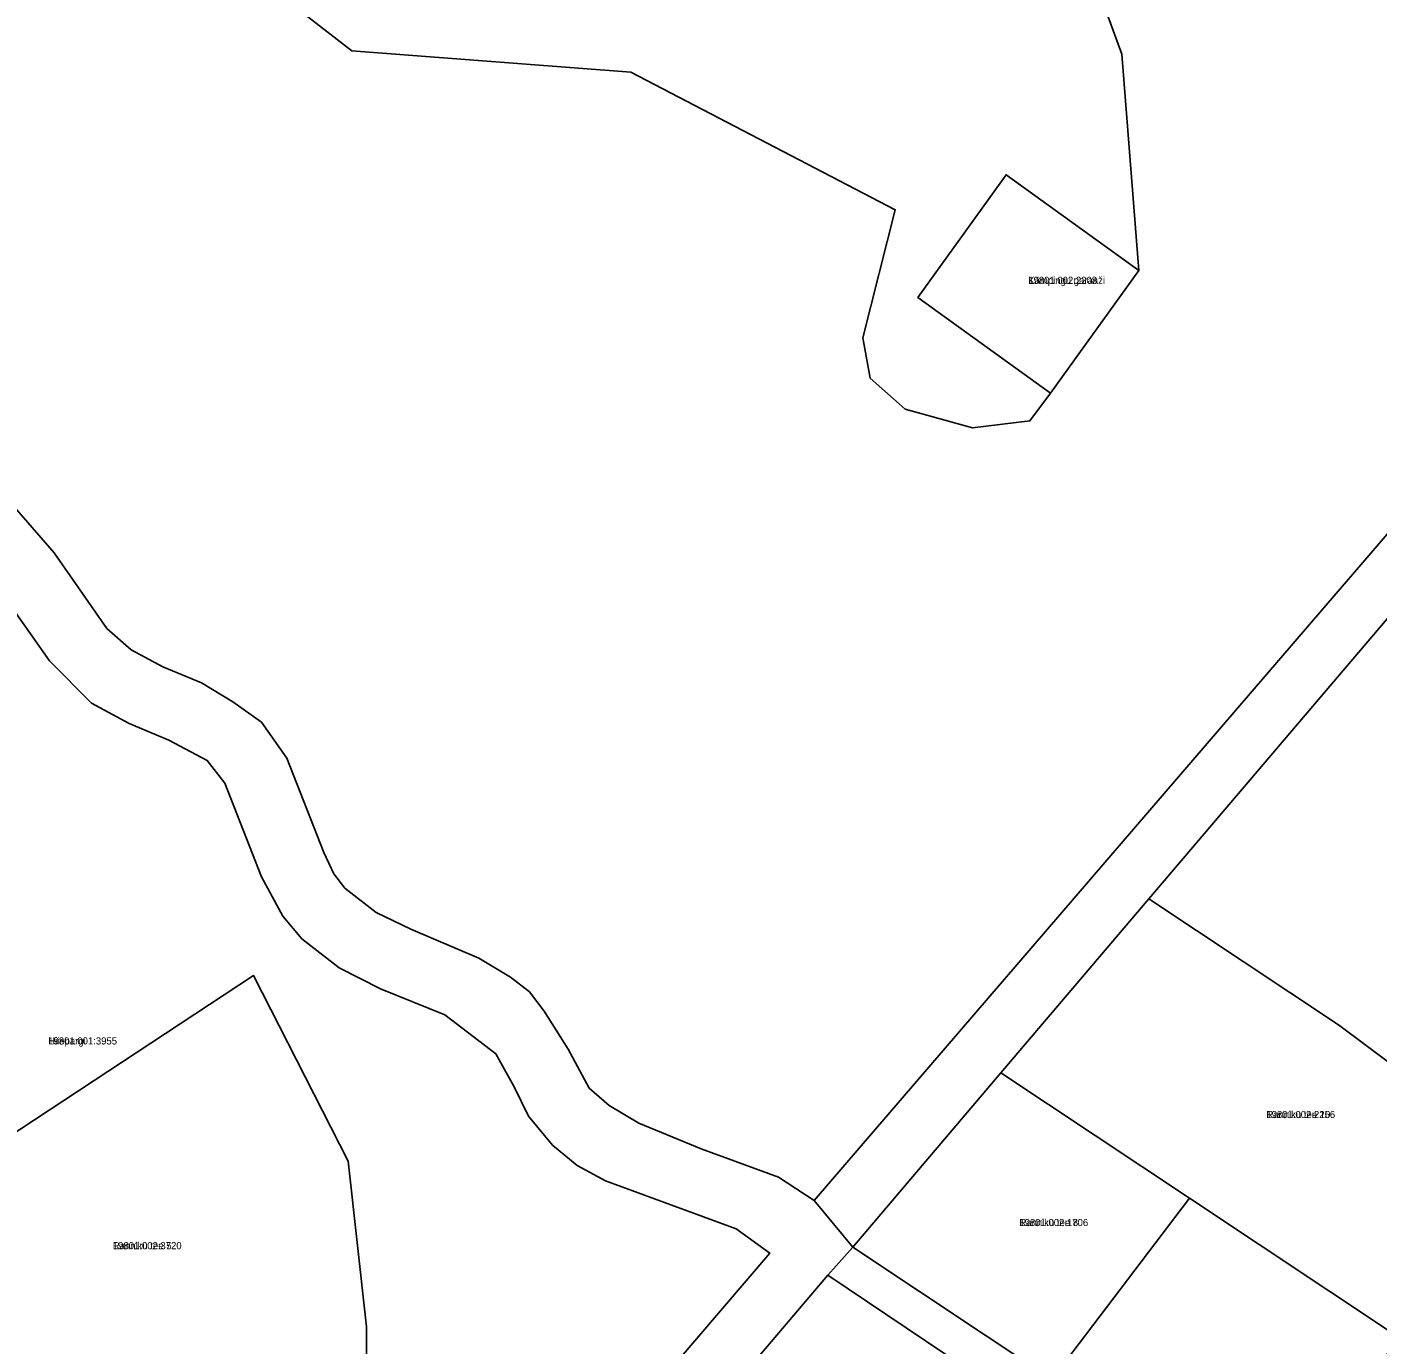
# Model space of a CAD drawing. Extents: x 516875 to 535633, y 6574491 to 6593094.
# Drawn here: x 529696.6 to 529981.2, y 6588950.9 to 6589228.5 of the extents above; entities that cross this region are included whole.
import ezdxf

# ---------------------------------------------------------------- set-up
doc = ezdxf.new("R2010")
doc.units = 0
for name, color, linetype in [('L_AADRESS', 7, 'Continuous'), ('PIIR', 7, 'Continuous'), ('TUNNUS', 7, 'Continuous')]:
    doc.layers.add(name, color=color, linetype=linetype)

msp = doc.modelspace()

# ---------------------------------------------------------------- linework, layer by layer
at = {"layer": 'PIIR'}
for points in [[(529891.19, 6589288), (529786.13, 6589352.5), (529745.13, 6589260), (529747.75, 6589237), (529765.13, 6589223.5), (529823.94, 6589219), (529879.63, 6589190), (529872.81, 6589163), (529874.38, 6589154.5), (529881.75, 6589148), (529895.94, 6589144), (529908, 6589145.5), (529912.34, 6589151.36), (529930.99, 6589177.23), (529927.36, 6589222.78), (529910.13, 6589270)], [(529930.99, 6589177.23), (529903, 6589197.4), (529884.36, 6589171.54), (529912.34, 6589151.36), (529908, 6589145.5), (529895.94, 6589144), (529881.75, 6589148), (529874.38, 6589154.5), (529872.81, 6589163), (529879.63, 6589190), (529823.94, 6589219), (529765.13, 6589223.5), (529747.75, 6589237), (529745.13, 6589260), (529786.13, 6589352.5), (529891.19, 6589288), (529910.13, 6589270), (529927.36, 6589222.78)], [(529912.34, 6589151.36), (529884.36, 6589171.54), (529903, 6589197.4), (529930.99, 6589177.23)], [(530020.24, 6589147.21), (530085.61, 6589100.12), (530011.09, 6588989.83), (529973.04, 6589018.17), (529933.09, 6589044.75)], [(529933.09, 6589044.75), (529973.04, 6589018.17), (530011.09, 6588989.83), (529989.77, 6588958.14), (529985.73, 6588952.31), (529941.65, 6588981.64), (529901.91, 6589008.09)], [(529685.16, 6588989.52), (529692.01, 6588994.05), (529744.36, 6589028.61), (529764.3, 6588989.46), (529768.23, 6588954.53), (529768.12, 6588931.16), (529768.04, 6588913.16), (529741.14, 6588930.44), (529723.18, 6588941.85), (529691.26, 6588925.28), (529689.85, 6588924.54), (529684.47, 6588933.86), (529674.63, 6588950.89), (529661.19, 6588974.13), (529662.54, 6588974.7)], [(529901.91, 6589008.09), (529941.65, 6588981.64), (529912.62, 6588943.42), (529870.66, 6588971.35)], [(529985.73, 6588952.31), (529959.05, 6588912.63), (529912.62, 6588943.42), (529941.65, 6588981.64)], [(529994.24, 6588888.87), (530029.85, 6588864.84), (530024.92, 6588857.94), (529979.02, 6588889.14), (529938.76, 6588916.03), (529906.78, 6588937.58), (529865.44, 6588965.44), (529870.66, 6588971.35), (529912.62, 6588943.42), (529959.05, 6588912.63)], [(529830.79, 6588924.66), (529865.44, 6588965.44), (529906.78, 6588937.58), (529874.8, 6588895)]]:
    msp.add_lwpolyline(points, close=True, dxfattribs=at)
for points in [[(530040.3, 6589187.85), (529862.56, 6588981.16), (529855.03, 6588986.09), (529838.73, 6588992.04), (529825.6, 6588997.45), (529819.36, 6589001.21), (529815.12, 6589004.85), (529810.7, 6589013.09), (529805.67, 6589021.04), (529802.54, 6589025.17), (529798.53, 6589028.2), (529791.85, 6589032.24), (529777.53, 6589038.34), (529770.24, 6589041.87), (529763.66, 6589047.01), (529761.3, 6589050.01), (529759.22, 6589054.54), (529751.42, 6589074.43), (529746.08, 6589081.96), (529740.04, 6589086.27), (529733.43, 6589090.26), (529725.3, 6589093.65), (529718.6, 6589097.27), (529713.45, 6589101.76), (529702.38, 6589117.66), (529661.54, 6589164.63)], [(530020.24, 6589147.21), (529933.09, 6589044.75), (529901.91, 6589008.09), (529870.66, 6588971.35), (529862.56, 6588981.16), (530040.3, 6589187.85)], [(529661.54, 6589164.63), (529702.38, 6589117.66), (529713.45, 6589101.76), (529718.6, 6589097.27), (529725.3, 6589093.65), (529733.43, 6589090.26), (529740.04, 6589086.27), (529746.08, 6589081.96), (529751.42, 6589074.43), (529759.22, 6589054.54), (529761.3, 6589050.01), (529763.66, 6589047.01), (529770.24, 6589041.87), (529777.53, 6589038.34), (529791.85, 6589032.24), (529798.53, 6589028.2), (529802.54, 6589025.17), (529805.67, 6589021.04), (529810.7, 6589013.09), (529815.12, 6589004.85), (529819.36, 6589001.21), (529825.6, 6588997.45), (529838.73, 6588992.04), (529855.03, 6588986.09), (529862.56, 6588981.16), (529870.66, 6588971.35), (529865.44, 6588965.44), (529830.79, 6588924.66)], [(529788.33, 6588894.22), (529853.17, 6588970.07), (529846.09, 6588975.21), (529818.54, 6588985.33), (529812.61, 6588988.55), (529807.41, 6588992.79), (529802.37, 6588998.92), (529799.33, 6589005.14), (529795.44, 6589012.04), (529784.67, 6589020.29), (529771.16, 6589025.77), (529762.47, 6589030.2), (529754.54, 6589036.29), (529750.55, 6589041.08), (529746.09, 6589049.4), (529738.35, 6589069.11), (529734.64, 6589073.93), (529726.51, 6589078.19), (529718.16, 6589081.71), (529710.23, 6589086), (529701.38, 6589094.95), (529691.21, 6589109.42)], [(529691.21, 6589109.42), (529701.38, 6589094.95), (529710.23, 6589086), (529718.16, 6589081.71), (529726.51, 6589078.19), (529734.64, 6589073.93), (529738.35, 6589069.11), (529746.09, 6589049.4), (529750.55, 6589041.08), (529754.54, 6589036.29), (529762.47, 6589030.2), (529771.16, 6589025.77), (529784.67, 6589020.29), (529795.44, 6589012.04), (529799.33, 6589005.14), (529802.37, 6588998.92), (529807.41, 6588992.79), (529812.61, 6588988.55), (529818.54, 6588985.33), (529846.09, 6588975.21), (529853.17, 6588970.07), (529788.33, 6588894.22)], [(529768.12, 6588931.16), (529768.23, 6588954.53), (529764.3, 6588989.46), (529744.36, 6589028.61), (529692.01, 6588994.05)]]:
    msp.add_lwpolyline(points, dxfattribs=at)

# ---------------------------------------------------------------- texts
at = {"layer": 'L_AADRESS'}
for s, p in [('Kämpingu garaaži', (529907.67, 6589174.38)), ('Hiiepargi', (529701.12, 6589014.04)), ('Ranniku tee 10', (529957.84, 6588998.53)), ('Ranniku tee 8', (529905.79, 6588975.76)), ('Ranniku tee 5', (529714.73, 6588970.88))]:
    msp.add_text(s, height=1.5, dxfattribs=at).set_placement(p)
at = {"layer": 'TUNNUS'}
for s, p in [('19801:002:2208', (529907.67, 6589174.38)), ('19801:001:3955', (529701.12, 6589014.04)), ('19801:002:2256', (529957.84, 6588998.53)), ('19801:002:1706', (529905.79, 6588975.76)), ('19801:002:3720', (529714.73, 6588970.88))]:
    msp.add_text(s, height=1.5, dxfattribs=at).set_placement(p)

doc.saveas('drawing.dxf')
